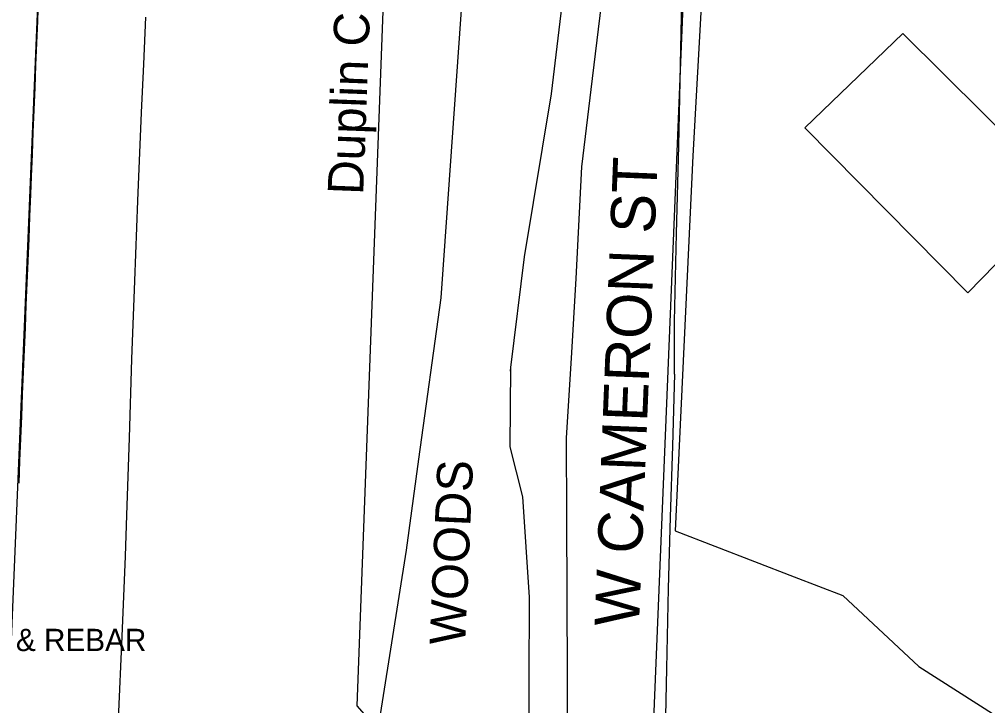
# Model space of a CAD drawing. Extents: x 2262665 to 2270527, y 505476 to 514960.
# Drawn here: x 2266379 to 2266488, y 511728.2 to 511805.4 of the extents above; entities that cross this region are included whole.
import ezdxf

# ---------------------------------------------------------------- set-up
doc = ezdxf.new("R2010")
doc.units = 0
for name, color, linetype in [('CTL Secondary Horizontal and Vertical Cogo Comment', 7, 'Continuous'), ('Exist Building', 7, 'Continuous'), ('Exist Horizontal Alignment', 7, 'Continuous'), ('Exist Other Culture Fence Line', 7, 'Continuous'), ('Exist Right of Way Control of Access Line', 7, 'Continuous'), ('Exist Roads EOP', 7, 'Continuous'), ('Exist Roads EOP Text', 7, 'Continuous'), ('Exist Roads EOT', 7, 'Continuous'), ('Exist Roads Soil', 7, 'Continuous'), ('Exist Utilities Water UG Line SUE LOS C', 7, 'Continuous'), ('Exist Utilities Water UG Line SUE LOS C Text', 7, 'Continuous'), ('Exist Vegetation Woods Line', 7, 'Continuous'), ('Exist Vegetation Woods Line Text', 7, 'Continuous')]:
    doc.layers.add(name, color=color, linetype=linetype)

msp = doc.modelspace()

# ---------------------------------------------------------------- linework, layer by layer
at = {"layer": 'Exist Building'}
msp.add_lwpolyline([(2266496.61, 511785.73), (2266478.4, 511803.76), (2266467.38, 511793.15), (2266485.72, 511774.63)], close=True, dxfattribs=at)
at = {"layer": 'Exist Horizontal Alignment'}
msp.add_line((2266320.5, 510340.11), (2266385.32, 511909.14), dxfattribs=at)
at = {"layer": 'Exist Other Culture Fence Line'}
for points in [[(2266456.41, 511818.95), (2266454.79, 511790.01), (2266452.81, 511747.86), (2266466.2, 511742.68)], [(2266466.2, 511742.68), (2266471.66, 511740.59), (2266480.22, 511732.61), (2266491.1, 511725.68), (2266504.15, 511717.81), (2266509.81, 511725.95)]]:
    msp.add_lwpolyline(points, dxfattribs=at)
at = {"layer": 'Exist Right of Way Control of Access Line'}
msp.add_line((2266449.11, 511695.39), (2266457.82, 511906.15), dxfattribs=at)
at = {"layer": 'Exist Roads EOP'}
msp.add_lwpolyline([(2266388.09, 511677.28), (2266388.14, 511678.42), (2266388.18, 511680.45), (2266388.33, 511684.67), (2266388.65, 511691.86), (2266389.05, 511701.02), (2266389.27, 511706.28), (2266389.49, 511711.67), (2266389.72, 511716.86), (2266390.18, 511726.68), (2266390.6, 511735.97), (2266390.96, 511745), (2266391.12, 511749.64), (2266391.42, 511758.31), (2266391.7, 511767.15), (2266392.01, 511775.97), (2266392.36, 511784.94), (2266392.78, 511794.9), (2266393.02, 511800.3), (2266393.26, 511805.59)], dxfattribs=at)
at = {"layer": 'Exist Roads EOT'}
msp.add_lwpolyline([(2266381.17, 511807.68), (2266381.07, 511805.18), (2266380.97, 511802.68), (2266380.87, 511800.19), (2266380.77, 511797.69), (2266380.67, 511795.19), (2266380.57, 511792.69), (2266380.47, 511790.19), (2266380.37, 511787.7), (2266380.29, 511785.71), (2266380.19, 511783.21), (2266380.09, 511780.71), (2266379.99, 511778.21), (2266379.88, 511775.71), (2266379.78, 511773.22), (2266379.68, 511770.72), (2266379.57, 511768.22), (2266379.47, 511765.72), (2266379.37, 511763.22), (2266379.27, 511760.73), (2266379.16, 511758.23), (2266379.06, 511755.73), (2266378.96, 511753.23)], dxfattribs=at)
at = {"layer": 'Exist Roads Soil'}
for points in [[(2266452.74, 511765.46), (2266452.72, 511771.41), (2266452.97, 511781.28), (2266453.22, 511791.14), (2266453.4, 511800.25), (2266453.59, 511809.35), (2266454.52, 511816.25), (2266455.44, 511823.15), (2266456.37, 511830.06), (2266458.03, 511836.92), (2266459.69, 511843.79)], [(2266444.68, 511808.6), (2266443.47, 511798.7), (2266442.26, 511788.79), (2266441.63, 511776.23)], [(2266441.63, 511776.23), (2266441.09, 511767.28), (2266440.55, 511758.32), (2266440.58, 511749.38), (2266440.61, 511740.44), (2266440.65, 511731.49), (2266440.68, 511722.55), (2266440.72, 511713.61), (2266441.11, 511704.85), (2266441.5, 511696.08), (2266441.53, 511682.83), (2266440.98, 511674.67), (2266438.71, 511663.41), (2266430.1, 511660.4), (2266423, 511661.32), (2266415.9, 511662.23), (2266402.57, 511664.33)], [(2266452.74, 511765.46), (2266452.5, 511757.43), (2266452.25, 511749.4), (2266452.01, 511741.37), (2266451.83, 511732.39), (2266451.65, 511723.42), (2266451.46, 511714.45), (2266452.03, 511705.56), (2266452.59, 511696.66), (2266453.15, 511687.77)]]:
    msp.add_lwpolyline(points, dxfattribs=at)
at = {"layer": 'Exist Utilities Water UG Line SUE LOS C'}
msp.add_lwpolyline([(2266428.49, 511715.16), (2266417.02, 511728.2), (2266423.62, 511904.43)], dxfattribs=at)
at = {"layer": 'Exist Vegetation Woods Line'}
for points in [[(2266426.48, 511774.07), (2266429.52, 511817.06), (2266429.82, 511834.86), (2266430.69, 511848.58), (2266431.82, 511853.43), (2266434.57, 511854.95), (2266438.05, 511856.26), (2266442.31, 511855.97), (2266444, 511855.65)], [(2266445.34, 511855.14), (2266445, 511850.18), (2266444.77, 511846.44), (2266438.86, 511796.99), (2266435.81, 511778.66), (2266434.3, 511766.21), (2266434.26, 511765.82)], [(2266434.3, 511766.21), (2266434.22, 511757.3), (2266435.65, 511751.67), (2266436.37, 511740.42), (2266436.3, 511721.51), (2266437.49, 511689.13), (2266436.29, 511670.45), (2266434.83, 511667.58), (2266432.13, 511665.89), (2266421.16, 511666.33), (2266413.56, 511667.7), (2266410.53, 511668.74), (2266409.54, 511670.29), (2266408.48, 511672.51), (2266411.08, 511684.39), (2266416.77, 511706.83), (2266419.17, 511724.15), (2266422.59, 511745.69), (2266423.96, 511755.9), (2266426.48, 511774.07)]]:
    msp.add_lwpolyline(points, dxfattribs=at)

# ---------------------------------------------------------------- texts
at = {"layer": 'CTL Secondary Horizontal and Vertical Cogo Comment'}
msp.add_text('TRV CAP & REBAR', height=2.5, dxfattribs=at).set_placement((2266363.23, 511734.35))
at = {"layer": 'Exist Roads EOP Text'}
msp.add_text('W CAMERON ST', height=5, rotation=87.7086, dxfattribs=at).set_placement((2266448.73, 511737.05))
at = {"layer": 'Exist Utilities Water UG Line SUE LOS C Text'}
msp.add_text('Duplin Co. Utility Services, 8 ", PVC', height=4, rotation=87.8561, dxfattribs=at).set_placement((2266417.71, 511785.59))
at = {"layer": 'Exist Vegetation Woods Line Text'}
msp.add_text('WOODS', height=4, rotation=87.4803, dxfattribs=at).set_placement((2266429.17, 511734.96))

doc.saveas('drawing.dxf')
